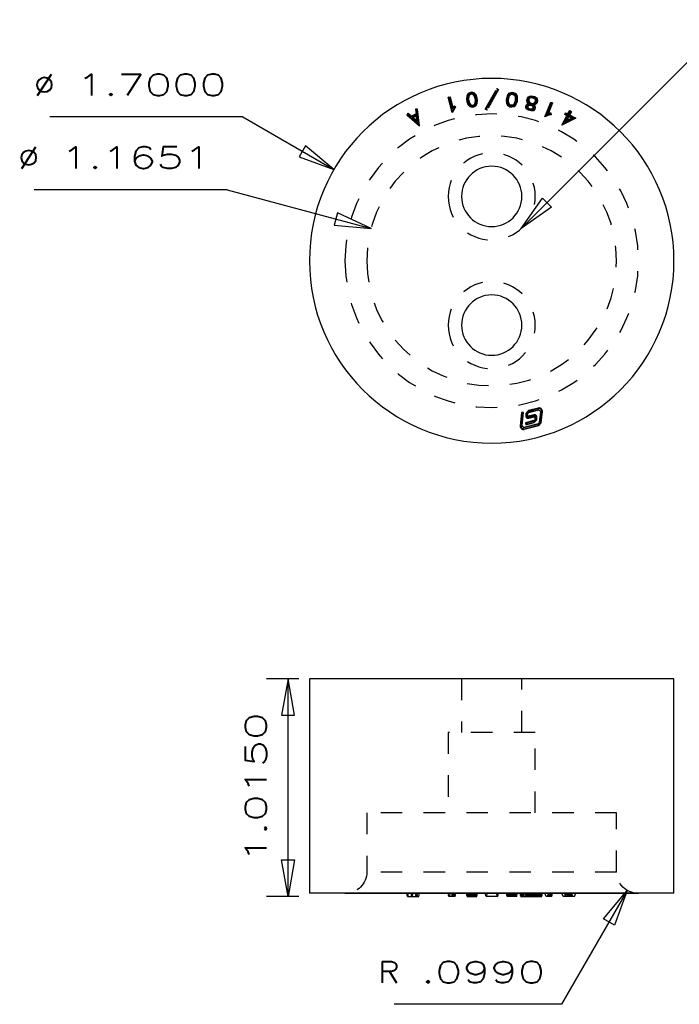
# Model space of a CAD drawing. Header units: inches. Extents: x 3 to 351, y 4 to 271.
# Tile 359 of 530: x 211.48 to 214.56, y 62.6 to 67.19. Entities that reach past the tile are written whole.
import ezdxf
from ezdxf.enums import TextEntityAlignment as Align

# ---------------------------------------------------------------- set-up
doc = ezdxf.new("R2010")
doc.units = ezdxf.units.IN
doc.header["$LTSCALE"] = 0.5
doc.header["$MEASUREMENT"] = 0
doc.linetypes.add('HIDDEN', pattern=[0.225, 0.15, -0.075])
doc.layers.add('MFB', color=7, linetype='Continuous')
doc.layers.add('STR_1', color=7, linetype='Continuous')
doc.styles.add('VERO0-Simplex', font='simplex_.ttf')

# ---------------------------------------------------------------- blocks, each defined once
blk = doc.blocks.new('ArrowheadClosed')
at = {"color": 0}
for p, q in [((0, 0), (-1, 0.176)), ((-1, 0.176), (-1, -0.176)), ((-1, -0.176), (0, 0))]:
    blk.add_line(p, q, dxfattribs=at)

msp = doc.modelspace()

# ---------------------------------------------------------------- linework, layer by layer
at = {"layer": 'MFB', "color": 56, "linetype": 'Continuous'}
for p, q in [((213.8182, 66.2139), (214.7917, 67.1874)), ((212.5202, 66.7341), (211.6202, 66.7341)), ((212.5202, 66.7341), (212.945, 66.4888)), ((212.4471, 66.3944), (211.5471, 66.3944)), ((212.4471, 66.3944), (213.1184, 66.2146)), ((214.3132, 63.1292), (214.0067, 62.5983)), ((214.0067, 62.5983), (213.2267, 62.5983))]:
    msp.add_line(p, q, dxfattribs=at)
at = {"layer": 'STR_1', "color": 254, "linetype": 'HIDDEN'}
for p, q in [((213.6512, 66.7702), (213.7053, 66.8662)), ((213.7053, 66.8662), (213.7133, 66.8617)), ((213.7063, 66.8626), (213.7053, 66.8662)), ((213.4784, 66.8263), (213.4874, 66.8286)), ((213.4964, 66.7547), (213.4784, 66.8263)), ((213.4816, 66.8244), (213.4784, 66.8263)), ((213.4816, 66.8244), (213.4854, 66.8254)), ((213.4974, 66.7616), (213.4816, 66.8244)), ((213.4854, 66.8254), (213.4874, 66.8286)), ((213.4854, 66.8254), (213.4989, 66.7718)), ((213.4874, 66.8286), (213.4999, 66.7787)), ((213.5655, 66.8322), (213.5643, 66.8162)), ((213.5713, 66.8436), (213.5655, 66.8322)), ((213.5681, 66.8315), (213.5655, 66.8322)), ((213.5681, 66.8315), (213.567, 66.8163)), ((213.5732, 66.8416), (213.5681, 66.8315)), ((213.5719, 66.8304), (213.5709, 66.8164)), ((213.5815, 66.8485), (213.5713, 66.8436)), ((213.5732, 66.8416), (213.5713, 66.8436)), ((213.5761, 66.8386), (213.5719, 66.8304)), ((213.5719, 66.8304), (213.5745, 66.8297)), ((213.5823, 66.8459), (213.5732, 66.8416)), ((213.5745, 66.8297), (213.5736, 66.8165)), ((213.5781, 66.8366), (213.5745, 66.8297)), ((213.5834, 66.8421), (213.5761, 66.8386)), ((213.5761, 66.8386), (213.5781, 66.8366)), ((213.5841, 66.8395), (213.5781, 66.8366)), ((213.5886, 66.8494), (213.5815, 66.8485)), ((213.5823, 66.8459), (213.5815, 66.8485)), ((213.5885, 66.8467), (213.5823, 66.8459)), ((213.5884, 66.8427), (213.5834, 66.8421)), ((213.5834, 66.8421), (213.5841, 66.8395)), ((213.5883, 66.84), (213.5841, 66.8395)), ((213.5884, 66.8427), (213.5883, 66.84)), ((213.5949, 66.8387), (213.5883, 66.84)), ((213.5963, 66.8411), (213.5884, 66.8427)), ((213.5885, 66.8467), (213.5886, 66.8494)), ((213.5984, 66.8447), (213.5885, 66.8467)), ((213.5998, 66.8472), (213.5886, 66.8494)), ((213.5963, 66.8411), (213.5949, 66.8387)), ((213.6, 66.8328), (213.5949, 66.8387)), ((213.6023, 66.8341), (213.5963, 66.8411)), ((213.5984, 66.8447), (213.5998, 66.8472)), ((213.6058, 66.8361), (213.5984, 66.8447)), ((213.6081, 66.8374), (213.5998, 66.8472)), ((213.6023, 66.8341), (213.6, 66.8328)), ((213.6041, 66.8203), (213.6, 66.8328)), ((213.6067, 66.8209), (213.6023, 66.8341)), ((213.6067, 66.8209), (213.6041, 66.8203)), ((213.605, 66.8127), (213.6041, 66.8203)), ((213.6058, 66.8361), (213.6081, 66.8374)), ((213.6106, 66.8217), (213.6058, 66.8361)), ((213.6077, 66.8127), (213.6067, 66.8209)), ((213.6131, 66.8223), (213.6081, 66.8374)), ((213.6106, 66.8217), (213.6131, 66.8223)), ((213.6117, 66.8128), (213.6106, 66.8217)), ((213.6143, 66.8129), (213.6131, 66.8223)), ((213.6548, 66.7712), (213.7063, 66.8626)), ((213.7097, 66.8606), (213.6583, 66.7693)), ((213.7133, 66.8617), (213.6593, 66.7657)), ((213.7063, 66.8626), (213.7097, 66.8606)), ((213.7097, 66.8606), (213.7133, 66.8617)), ((213.7502, 66.8128), (213.7514, 66.8222)), ((213.7514, 66.8222), (213.7564, 66.8373)), ((213.754, 66.8216), (213.7514, 66.8222)), ((213.7529, 66.8127), (213.754, 66.8216)), ((213.754, 66.8216), (213.7588, 66.836)), ((213.7564, 66.8373), (213.7648, 66.8469)), ((213.7588, 66.836), (213.7564, 66.8373)), ((213.7568, 66.8126), (213.7578, 66.8207)), ((213.7578, 66.8207), (213.7622, 66.834)), ((213.7578, 66.8207), (213.7604, 66.8201)), ((213.7588, 66.836), (213.7662, 66.8445)), ((213.7595, 66.8125), (213.7604, 66.8201)), ((213.7604, 66.8201), (213.7646, 66.8326)), ((213.7622, 66.834), (213.7683, 66.8409)), ((213.7622, 66.834), (213.7646, 66.8326)), ((213.7646, 66.8326), (213.7697, 66.8385)), ((213.7648, 66.8469), (213.7759, 66.8492)), ((213.7662, 66.8445), (213.7648, 66.8469)), ((213.7662, 66.8445), (213.776, 66.8466)), ((213.7683, 66.8409), (213.7761, 66.8426)), ((213.7683, 66.8409), (213.7697, 66.8385)), ((213.7697, 66.8385), (213.7762, 66.8399)), ((213.7759, 66.8492), (213.7831, 66.8483)), ((213.776, 66.8466), (213.7759, 66.8492)), ((213.776, 66.8466), (213.7823, 66.8457)), ((213.7761, 66.8426), (213.7762, 66.8399)), ((213.7761, 66.8426), (213.7812, 66.8419)), ((213.7762, 66.8399), (213.7804, 66.8393)), ((213.7812, 66.8419), (213.7804, 66.8393)), ((213.7804, 66.8393), (213.7865, 66.8364)), ((213.7812, 66.8419), (213.7884, 66.8384)), ((213.7823, 66.8457), (213.7831, 66.8483)), ((213.7823, 66.8457), (213.7913, 66.8414)), ((213.7831, 66.8483), (213.7933, 66.8434)), ((213.7884, 66.8384), (213.7865, 66.8364)), ((213.7865, 66.8364), (213.79, 66.8294)), ((213.7884, 66.8384), (213.7926, 66.8301)), ((213.7926, 66.8301), (213.79, 66.8294)), ((213.79, 66.8294), (213.791, 66.8163)), ((213.7913, 66.8414), (213.7933, 66.8434)), ((213.7913, 66.8414), (213.7965, 66.8312)), ((213.7926, 66.8301), (213.7936, 66.8162)), ((213.7933, 66.8434), (213.7991, 66.8319)), ((213.7965, 66.8312), (213.7991, 66.8319)), ((213.7965, 66.8312), (213.7976, 66.8161)), ((213.7991, 66.8319), (213.8002, 66.816)), ((213.845, 66.8119), (213.8477, 66.8223)), ((213.8477, 66.8223), (213.853, 66.8285)), ((213.8501, 66.821), (213.8477, 66.8223)), ((213.8478, 66.8118), (213.8501, 66.821)), ((213.8501, 66.821), (213.8548, 66.8264)), ((213.8537, 66.8192), (213.8518, 66.8118)), ((213.853, 66.8285), (213.8581, 66.8315)), ((213.8548, 66.8264), (213.853, 66.8285)), ((213.8573, 66.8234), (213.8537, 66.8192)), ((213.8537, 66.8192), (213.8561, 66.8179)), ((213.8561, 66.8179), (213.8545, 66.8117)), ((213.8548, 66.8264), (213.8589, 66.8289)), ((213.8591, 66.8213), (213.8561, 66.8179)), ((213.8601, 66.8251), (213.8573, 66.8234)), ((213.8573, 66.8234), (213.8591, 66.8213)), ((213.8581, 66.8315), (213.8689, 66.8323)), ((213.8589, 66.8289), (213.8581, 66.8315)), ((213.8589, 66.8289), (213.8687, 66.8296)), ((213.861, 66.8225), (213.8591, 66.8213)), ((213.8684, 66.8257), (213.8601, 66.8251)), ((213.8601, 66.8251), (213.861, 66.8225)), ((213.8681, 66.823), (213.861, 66.8225)), ((213.8684, 66.8257), (213.8681, 66.823)), ((213.8777, 66.8206), (213.8681, 66.823)), ((213.8788, 66.8231), (213.8684, 66.8257)), ((213.8687, 66.8296), (213.8689, 66.8323)), ((213.8687, 66.8296), (213.8804, 66.8267)), ((213.8689, 66.8323), (213.8815, 66.8292)), ((213.8788, 66.8231), (213.8777, 66.8206)), ((213.8838, 66.8167), (213.8777, 66.8206)), ((213.8858, 66.8186), (213.8788, 66.8231)), ((213.8804, 66.8267), (213.8815, 66.8292)), ((213.8804, 66.8267), (213.8887, 66.8214)), ((213.8815, 66.8292), (213.8906, 66.8233)), ((213.8858, 66.8186), (213.8838, 66.8167)), ((213.8875, 66.8158), (213.8858, 66.8186)), ((213.8887, 66.8214), (213.8906, 66.8233)), ((213.8887, 66.8214), (213.8912, 66.8173)), ((213.8906, 66.8233), (213.8937, 66.8183)), ((213.8912, 66.8173), (213.8937, 66.8183)), ((213.8912, 66.8173), (213.8927, 66.8103)), ((213.8937, 66.8183), (213.8954, 66.8102)), ((213.5079, 66.7741), (213.4964, 66.7547)), ((213.5059, 66.7758), (213.4974, 66.7616)), ((213.4989, 66.7718), (213.4999, 66.7787)), ((213.4989, 66.7718), (213.5028, 66.7784)), ((213.4999, 66.7787), (213.5007, 66.7801)), ((213.5007, 66.7801), (213.5082, 66.7865)), ((213.5028, 66.7784), (213.5007, 66.7801)), ((213.5028, 66.7784), (213.5079, 66.7828)), ((213.5105, 66.7798), (213.5059, 66.7758)), ((213.5059, 66.7758), (213.5079, 66.7741)), ((213.5079, 66.7828), (213.5082, 66.7865)), ((213.5079, 66.7828), (213.5105, 66.7798)), ((213.5142, 66.7795), (213.5079, 66.7741)), ((213.5082, 66.7865), (213.5142, 66.7795)), ((213.5105, 66.7798), (213.5142, 66.7795)), ((213.567, 66.8163), (213.5643, 66.8162)), ((213.5643, 66.8162), (213.5655, 66.8069)), ((213.5681, 66.8075), (213.5655, 66.8069)), ((213.5655, 66.8069), (213.5705, 66.7917)), ((213.567, 66.8163), (213.5681, 66.8075)), ((213.5681, 66.8075), (213.5728, 66.793)), ((213.5728, 66.793), (213.5705, 66.7917)), ((213.5705, 66.7917), (213.5788, 66.7821)), ((213.5709, 66.8164), (213.5736, 66.8165)), ((213.5709, 66.8164), (213.5719, 66.8083)), ((213.5719, 66.8083), (213.5745, 66.8089)), ((213.5719, 66.8083), (213.5763, 66.795)), ((213.5728, 66.793), (213.5802, 66.7845)), ((213.5736, 66.8165), (213.5745, 66.8089)), ((213.5745, 66.8089), (213.5787, 66.7963)), ((213.5763, 66.795), (213.5787, 66.7963)), ((213.5763, 66.795), (213.5823, 66.7881)), ((213.5787, 66.7963), (213.5838, 66.7905)), ((213.5802, 66.7845), (213.5788, 66.7821)), ((213.5788, 66.7821), (213.59, 66.7798)), ((213.5802, 66.7845), (213.5901, 66.7825)), ((213.5823, 66.7881), (213.5838, 66.7905)), ((213.5823, 66.7881), (213.5902, 66.7864)), ((213.5838, 66.7905), (213.5903, 66.7891)), ((213.5901, 66.7825), (213.59, 66.7798)), ((213.59, 66.7798), (213.5971, 66.7807)), ((213.5901, 66.7825), (213.5964, 66.7832)), ((213.5902, 66.7864), (213.5903, 66.7891)), ((213.5902, 66.7864), (213.5952, 66.7871)), ((213.5903, 66.7891), (213.5945, 66.7896)), ((213.5945, 66.7896), (213.6006, 66.7925)), ((213.5952, 66.7871), (213.5945, 66.7896)), ((213.5952, 66.7871), (213.6025, 66.7905)), ((213.5964, 66.7832), (213.6054, 66.7875)), ((213.5964, 66.7832), (213.5971, 66.7807)), ((213.5971, 66.7807), (213.6074, 66.7855)), ((213.6006, 66.7925), (213.604, 66.7995)), ((213.6025, 66.7905), (213.6006, 66.7925)), ((213.6025, 66.7905), (213.6066, 66.7988)), ((213.604, 66.7995), (213.605, 66.8127)), ((213.6066, 66.7988), (213.604, 66.7995)), ((213.6077, 66.8127), (213.605, 66.8127)), ((213.6054, 66.7875), (213.6105, 66.7977)), ((213.6054, 66.7875), (213.6074, 66.7855)), ((213.6066, 66.7988), (213.6077, 66.8127)), ((213.6074, 66.7855), (213.6131, 66.797)), ((213.6105, 66.7977), (213.6117, 66.8128)), ((213.6105, 66.7977), (213.6131, 66.797)), ((213.6117, 66.8128), (213.6143, 66.8129)), ((213.6131, 66.797), (213.6143, 66.8129)), ((213.6548, 66.7712), (213.6512, 66.7702)), ((213.6583, 66.7693), (213.6548, 66.7712)), ((213.7514, 66.7969), (213.7502, 66.8128)), ((213.7529, 66.8127), (213.7502, 66.8128)), ((213.754, 66.7976), (213.7514, 66.7969)), ((213.7571, 66.7854), (213.7514, 66.7969)), ((213.754, 66.7976), (213.7529, 66.8127)), ((213.759, 66.7874), (213.754, 66.7976)), ((213.7568, 66.8126), (213.7595, 66.8125)), ((213.7579, 66.7986), (213.7568, 66.8126)), ((213.759, 66.7874), (213.7571, 66.7854)), ((213.7674, 66.7805), (213.7571, 66.7854)), ((213.7579, 66.7986), (213.7605, 66.7994)), ((213.762, 66.7904), (213.7579, 66.7986)), ((213.7681, 66.7831), (213.759, 66.7874)), ((213.7605, 66.7994), (213.7595, 66.8125)), ((213.7639, 66.7924), (213.7605, 66.7994)), ((213.762, 66.7904), (213.7639, 66.7924)), ((213.7692, 66.7869), (213.762, 66.7904)), ((213.77, 66.7895), (213.7639, 66.7924)), ((213.7681, 66.7831), (213.7674, 66.7805)), ((213.7745, 66.7796), (213.7674, 66.7805)), ((213.7744, 66.7823), (213.7681, 66.7831)), ((213.7692, 66.7869), (213.77, 66.7895)), ((213.7742, 66.7863), (213.7692, 66.7869)), ((213.7741, 66.789), (213.77, 66.7895)), ((213.7807, 66.7903), (213.7741, 66.789)), ((213.7742, 66.7863), (213.7741, 66.789)), ((213.7821, 66.7879), (213.7742, 66.7863)), ((213.7842, 66.7843), (213.7744, 66.7823)), ((213.7744, 66.7823), (213.7745, 66.7796)), ((213.7856, 66.7818), (213.7745, 66.7796)), ((213.7858, 66.7961), (213.7807, 66.7903)), ((213.7821, 66.7879), (213.7807, 66.7903)), ((213.7881, 66.7948), (213.7821, 66.7879)), ((213.7916, 66.7928), (213.7842, 66.7843)), ((213.7842, 66.7843), (213.7856, 66.7818)), ((213.794, 66.7915), (213.7856, 66.7818)), ((213.79, 66.8087), (213.7858, 66.7961)), ((213.7881, 66.7948), (213.7858, 66.7961)), ((213.7926, 66.8081), (213.7881, 66.7948)), ((213.791, 66.8163), (213.79, 66.8087)), ((213.7926, 66.8081), (213.79, 66.8087)), ((213.7936, 66.8162), (213.791, 66.8163)), ((213.7965, 66.8073), (213.7916, 66.7928)), ((213.7916, 66.7928), (213.794, 66.7915)), ((213.7936, 66.8162), (213.7926, 66.8081)), ((213.7991, 66.8067), (213.794, 66.7915)), ((213.7976, 66.8161), (213.7965, 66.8073)), ((213.7965, 66.8073), (213.7991, 66.8067)), ((213.7976, 66.8161), (213.8002, 66.816)), ((213.8002, 66.816), (213.7991, 66.8067)), ((213.8401, 66.7807), (213.8421, 66.7883)), ((213.8428, 66.7807), (213.8401, 66.7807)), ((213.8422, 66.7715), (213.8401, 66.7807)), ((213.8421, 66.7883), (213.8479, 66.7952)), ((213.8445, 66.7871), (213.8421, 66.7883)), ((213.8445, 66.7731), (213.8422, 66.7715)), ((213.852, 66.7652), (213.8422, 66.7715)), ((213.8428, 66.7807), (213.8445, 66.7871)), ((213.8445, 66.7731), (213.8428, 66.7807)), ((213.8445, 66.7871), (213.8494, 66.7928)), ((213.8531, 66.7677), (213.8445, 66.7731)), ((213.8478, 66.8118), (213.845, 66.8119)), ((213.8469, 66.8038), (213.845, 66.8119)), ((213.8493, 66.8048), (213.8469, 66.8038)), ((213.8515, 66.7959), (213.8469, 66.8038)), ((213.8481, 66.7852), (213.8469, 66.7806)), ((213.8469, 66.7806), (213.8496, 66.7806)), ((213.8469, 66.7806), (213.848, 66.7756)), ((213.8493, 66.8048), (213.8478, 66.8118)), ((213.8479, 66.7952), (213.8515, 66.7959)), ((213.8494, 66.7928), (213.8479, 66.7952)), ((213.848, 66.7756), (213.8503, 66.7772)), ((213.848, 66.7756), (213.8547, 66.7713)), ((213.8515, 66.7892), (213.8481, 66.7852)), ((213.8481, 66.7852), (213.8505, 66.784)), ((213.8538, 66.7972), (213.8493, 66.8048)), ((213.8494, 66.7928), (213.8565, 66.7943)), ((213.8505, 66.784), (213.8496, 66.7806)), ((213.8496, 66.7806), (213.8503, 66.7772)), ((213.8503, 66.7772), (213.8557, 66.7738)), ((213.8529, 66.7868), (213.8505, 66.784)), ((213.8515, 66.7959), (213.8522, 66.7956)), ((213.8569, 66.7904), (213.8515, 66.7892)), ((213.8515, 66.7892), (213.8529, 66.7868)), ((213.8518, 66.8118), (213.8545, 66.8117)), ((213.8518, 66.8118), (213.853, 66.8063)), ((213.8538, 66.7972), (213.8522, 66.7956)), ((213.8564, 66.7949), (213.8522, 66.7956)), ((213.8572, 66.7877), (213.8529, 66.7868)), ((213.853, 66.8063), (213.8555, 66.8072)), ((213.853, 66.8063), (213.8567, 66.8)), ((213.8584, 66.7943), (213.8538, 66.7972)), ((213.8545, 66.8117), (213.8555, 66.8072)), ((213.8547, 66.7713), (213.8557, 66.7738)), ((213.8547, 66.7713), (213.8651, 66.7687)), ((213.8555, 66.8072), (213.8587, 66.8019)), ((213.8557, 66.7738), (213.8653, 66.7713)), ((213.8584, 66.7943), (213.8564, 66.7949)), ((213.8565, 66.7943), (213.8564, 66.7949)), ((213.8565, 66.7943), (213.8584, 66.7943)), ((213.8567, 66.8), (213.8587, 66.8019)), ((213.8567, 66.8), (213.8639, 66.7954)), ((213.8569, 66.7904), (213.8572, 66.7877)), ((213.865, 66.7904), (213.8569, 66.7904)), ((213.8644, 66.7877), (213.8572, 66.7877)), ((213.8587, 66.8019), (213.8652, 66.7977)), ((213.8639, 66.7954), (213.8652, 66.7977)), ((213.8639, 66.7954), (213.866, 66.7943)), ((213.865, 66.7904), (213.8644, 66.7877)), ((213.8707, 66.7844), (213.8644, 66.7877)), ((213.8722, 66.7866), (213.865, 66.7904)), ((213.8651, 66.7687), (213.8653, 66.7713)), ((213.8652, 66.7977), (213.8667, 66.797)), ((213.8653, 66.7713), (213.8717, 66.7718)), ((213.866, 66.7943), (213.8667, 66.797)), ((213.866, 66.7943), (213.8684, 66.7943)), ((213.8667, 66.797), (213.8683, 66.797)), ((213.8683, 66.797), (213.8761, 66.7975)), ((213.8684, 66.7943), (213.8683, 66.797)), ((213.8684, 66.7943), (213.8769, 66.7949)), ((213.8722, 66.7866), (213.8707, 66.7844)), ((213.8739, 66.7815), (213.8707, 66.7844)), ((213.8717, 66.7718), (213.8739, 66.7744)), ((213.873, 66.7693), (213.8717, 66.7718)), ((213.8763, 66.7829), (213.8722, 66.7866)), ((213.8781, 66.791), (213.8728, 66.7907)), ((213.8728, 66.7907), (213.8748, 66.7903)), ((213.8728, 66.7907), (213.8745, 66.7898)), ((213.873, 66.7693), (213.8763, 66.7731)), ((213.8763, 66.7829), (213.8739, 66.7815)), ((213.8748, 66.7778), (213.8739, 66.7815)), ((213.8739, 66.7744), (213.8748, 66.7778)), ((213.8763, 66.7731), (213.8739, 66.7744)), ((213.8745, 66.7898), (213.8748, 66.7903)), ((213.8745, 66.7898), (213.8799, 66.785)), ((213.8748, 66.7903), (213.8788, 66.7889)), ((213.8775, 66.7778), (213.8748, 66.7778)), ((213.8799, 66.7712), (213.8749, 66.7655)), ((213.8761, 66.7975), (213.8814, 66.8007)), ((213.8769, 66.7949), (213.8761, 66.7975)), ((213.8775, 66.7778), (213.8763, 66.7829)), ((213.8763, 66.7731), (213.8775, 66.7778)), ((213.8769, 66.7949), (213.8831, 66.7987)), ((213.8857, 66.7956), (213.8781, 66.791)), ((213.8781, 66.791), (213.8788, 66.7889)), ((213.8796, 66.7888), (213.8788, 66.7889)), ((213.8874, 66.7936), (213.8796, 66.7888)), ((213.8796, 66.7888), (213.8823, 66.7864)), ((213.8799, 66.785), (213.8823, 66.7864)), ((213.8799, 66.785), (213.8815, 66.7777)), ((213.8815, 66.7777), (213.8799, 66.7712)), ((213.8799, 66.7712), (213.8823, 66.77)), ((213.8814, 66.8007), (213.8843, 66.8042)), ((213.8831, 66.7987), (213.8814, 66.8007)), ((213.8815, 66.7777), (213.8843, 66.7777)), ((213.8823, 66.7864), (213.8843, 66.7777)), ((213.8843, 66.7777), (213.8823, 66.77)), ((213.8831, 66.7987), (213.8868, 66.8029)), ((213.885, 66.8148), (213.8838, 66.8167)), ((213.8843, 66.8042), (213.8859, 66.8104)), ((213.8868, 66.8029), (213.8843, 66.8042)), ((213.8875, 66.8158), (213.885, 66.8148)), ((213.8859, 66.8104), (213.885, 66.8148)), ((213.8903, 66.8011), (213.8857, 66.7956)), ((213.8857, 66.7956), (213.8874, 66.7936)), ((213.8886, 66.8103), (213.8859, 66.8104)), ((213.8868, 66.8029), (213.8886, 66.8103)), ((213.8928, 66.7998), (213.8874, 66.7936)), ((213.8886, 66.8103), (213.8875, 66.8158)), ((213.8927, 66.8103), (213.8903, 66.8011)), ((213.8903, 66.8011), (213.8928, 66.7998)), ((213.8927, 66.8103), (213.8954, 66.8102)), ((213.8954, 66.8102), (213.8928, 66.7998)), ((213.9296, 66.7347), (213.9563, 66.8035)), ((213.9344, 66.7397), (213.9578, 66.8001)), ((213.9615, 66.7987), (213.9415, 66.7472)), ((213.9649, 66.8002), (213.9463, 66.7522)), ((213.9578, 66.8001), (213.9563, 66.8035)), ((213.9563, 66.8035), (213.9649, 66.8002)), ((213.9578, 66.8001), (213.9615, 66.7987)), ((213.9615, 66.7987), (213.9649, 66.8002)), ((213.2911, 66.7513), (213.2851, 66.7444)), ((213.2888, 66.7446), (213.2851, 66.7444)), ((213.2851, 66.7444), (213.3446, 66.6926)), ((213.2914, 66.7476), (213.2888, 66.7446)), ((213.2888, 66.7446), (213.3411, 66.6992)), ((213.3069, 66.7376), (213.2911, 66.7513)), ((213.2914, 66.7476), (213.2911, 66.7513)), ((213.3065, 66.7344), (213.2914, 66.7476)), ((213.3309, 66.7476), (213.3065, 66.7344)), ((213.3065, 66.7344), (213.3069, 66.7376)), ((213.3281, 66.749), (213.3069, 66.7376)), ((213.3315, 66.7434), (213.3097, 66.7317)), ((213.3097, 66.7317), (213.3143, 66.7312)), ((213.3097, 66.7317), (213.3359, 66.7089)), ((213.3293, 66.7392), (213.3143, 66.7312)), ((213.3143, 66.7312), (213.3324, 66.7155)), ((213.3346, 66.771), (213.3254, 66.7698)), ((213.3284, 66.7675), (213.3254, 66.7698)), ((213.3254, 66.7698), (213.3281, 66.749)), ((213.3309, 66.7476), (213.3281, 66.749)), ((213.3323, 66.768), (213.3284, 66.7675)), ((213.3284, 66.7675), (213.3309, 66.7476)), ((213.3315, 66.7434), (213.3293, 66.7392)), ((213.3324, 66.7155), (213.3293, 66.7392)), ((213.3359, 66.7089), (213.3315, 66.7434)), ((213.3323, 66.768), (213.3346, 66.771)), ((213.3411, 66.6992), (213.3323, 66.768)), ((213.3446, 66.6926), (213.3346, 66.771)), ((213.4974, 66.7616), (213.4964, 66.7547)), ((213.6593, 66.7657), (213.6512, 66.7702)), ((213.6583, 66.7693), (213.6593, 66.7657)), ((213.8531, 66.7677), (213.852, 66.7652)), ((213.8645, 66.762), (213.852, 66.7652)), ((213.8648, 66.7647), (213.8531, 66.7677)), ((213.8648, 66.7647), (213.8645, 66.762)), ((213.8762, 66.7629), (213.8645, 66.762)), ((213.8749, 66.7655), (213.8648, 66.7647)), ((213.8651, 66.7687), (213.873, 66.7693)), ((213.8749, 66.7655), (213.8762, 66.7629)), ((213.8823, 66.77), (213.8762, 66.7629)), ((213.9502, 66.7438), (213.9296, 66.7347)), ((213.9344, 66.7397), (213.9296, 66.7347)), ((213.9495, 66.7464), (213.9344, 66.7397)), ((213.9415, 66.7472), (213.9463, 66.7522)), ((213.9415, 66.7472), (213.9485, 66.7503)), ((213.9463, 66.7522), (213.9478, 66.7529)), ((213.9478, 66.7529), (213.9576, 66.7538)), ((213.9485, 66.7503), (213.9478, 66.7529)), ((213.9485, 66.7503), (213.9552, 66.7509)), ((213.9555, 66.747), (213.9495, 66.7464)), ((213.9495, 66.7464), (213.9502, 66.7438)), ((213.9584, 66.7446), (213.9502, 66.7438)), ((213.9552, 66.7509), (213.9576, 66.7538)), ((213.9552, 66.7509), (213.9555, 66.747)), ((213.9555, 66.747), (213.9584, 66.7446)), ((213.9576, 66.7538), (213.9584, 66.7446)), ((214.0086, 66.6962), (214.0322, 66.7401)), ((214.0737, 66.7282), (214.0086, 66.6962)), ((214.0148, 66.7022), (214.0358, 66.7411)), ((214.0679, 66.7283), (214.0148, 66.7022)), ((214.0214, 66.7459), (214.0258, 66.754)), ((214.025, 66.747), (214.0214, 66.7459)), ((214.0322, 66.7401), (214.0214, 66.7459)), ((214.0393, 66.7393), (214.0241, 66.7112)), ((214.0241, 66.7112), (214.0593, 66.7285)), ((214.025, 66.747), (214.0268, 66.7504)), ((214.0358, 66.7411), (214.025, 66.747)), ((214.0258, 66.754), (214.0366, 66.7482)), ((214.0268, 66.7504), (214.0258, 66.754)), ((214.0268, 66.7504), (214.0377, 66.7446)), ((214.0403, 66.7357), (214.0304, 66.7172)), ((214.0304, 66.7172), (214.0535, 66.7286)), ((214.0358, 66.7411), (214.0322, 66.7401)), ((214.0366, 66.7482), (214.0451, 66.7641)), ((214.0377, 66.7446), (214.0366, 66.7482)), ((214.0377, 66.7446), (214.0462, 66.7605)), ((214.0393, 66.7393), (214.0403, 66.7357)), ((214.0593, 66.7285), (214.0393, 66.7393)), ((214.0535, 66.7286), (214.0403, 66.7357)), ((214.0497, 66.7586), (214.0411, 66.7427)), ((214.0411, 66.7427), (214.0447, 66.7438)), ((214.0411, 66.7427), (214.0679, 66.7283)), ((214.0533, 66.7597), (214.0447, 66.7438)), ((214.0447, 66.7438), (214.0737, 66.7282)), ((214.0451, 66.7641), (214.0533, 66.7597)), ((214.0462, 66.7605), (214.0451, 66.7641)), ((214.0462, 66.7605), (214.0497, 66.7586)), ((214.0497, 66.7586), (214.0533, 66.7597)), ((214.0593, 66.7285), (214.0535, 66.7286)), ((214.0679, 66.7283), (214.0737, 66.7282)), ((213.3359, 66.7089), (213.3324, 66.7155)), ((213.3411, 66.6992), (213.3446, 66.6926)), ((214.0148, 66.7022), (214.0086, 66.6962)), ((214.0241, 66.7112), (214.0304, 66.7172)), ((213.8204, 65.3571), (213.8141, 65.2948)), ((213.8228, 65.3542), (213.8167, 65.2946)), ((213.8296, 65.3562), (213.8204, 65.3571)), ((213.8228, 65.3542), (213.8204, 65.3571)), ((213.8206, 65.2942), (213.8267, 65.3538)), ((213.8267, 65.3538), (213.8228, 65.3542)), ((213.8232, 65.2939), (213.8296, 65.3562)), ((213.8267, 65.3538), (213.8296, 65.3562)), ((213.8406, 65.3523), (213.8396, 65.3424)), ((213.8522, 65.3657), (213.8406, 65.3523)), ((213.8433, 65.352), (213.8406, 65.3523)), ((213.8433, 65.352), (213.8423, 65.3421)), ((213.8529, 65.3631), (213.8433, 65.352)), ((213.8462, 65.3417), (213.8472, 65.3516)), ((213.8472, 65.3516), (213.8538, 65.3593)), ((213.8472, 65.3516), (213.8498, 65.3514)), ((213.8488, 65.3415), (213.8498, 65.3514)), ((213.8498, 65.3514), (213.8545, 65.3568)), ((213.8982, 65.3773), (213.8522, 65.3657)), ((213.8529, 65.3631), (213.8522, 65.3657)), ((213.8989, 65.3747), (213.8529, 65.3631)), ((213.8538, 65.3593), (213.8998, 65.3709)), ((213.8538, 65.3593), (213.8545, 65.3568)), ((213.8545, 65.3568), (213.9005, 65.3684)), ((213.8989, 65.3747), (213.8982, 65.3773)), ((213.8998, 65.3709), (213.9005, 65.3684)), ((213.8998, 65.3709), (213.9108, 65.3614)), ((213.9005, 65.3684), (213.9082, 65.3617)), ((213.9082, 65.3617), (213.9028, 65.3096)), ((213.9108, 65.3614), (213.9055, 65.3093)), ((213.9108, 65.3614), (213.9082, 65.3617)), ((213.9094, 65.3089), (213.9147, 65.361)), ((213.912, 65.3087), (213.9174, 65.3608)), ((213.9147, 65.361), (213.9174, 65.3608)), ((213.8982, 65.3042), (213.8309, 65.2872)), ((213.8773, 65.3187), (213.8381, 65.3088)), ((213.8381, 65.3088), (213.8403, 65.2998)), ((213.8413, 65.3069), (213.8381, 65.3088)), ((213.8423, 65.3421), (213.8396, 65.3424)), ((213.8403, 65.2998), (213.8796, 65.3097)), ((213.8423, 65.303), (213.8403, 65.2998)), ((213.8779, 65.3161), (213.8413, 65.3069)), ((213.8413, 65.3069), (213.8423, 65.303)), ((213.8423, 65.3421), (213.8532, 65.3326)), ((213.8423, 65.303), (213.8789, 65.3123)), ((213.8462, 65.3417), (213.8488, 65.3415)), ((213.8523, 65.3365), (213.8462, 65.3417)), ((213.8516, 65.339), (213.8488, 65.3415)), ((213.8779, 65.3456), (213.8516, 65.339)), ((213.8523, 65.3365), (213.8516, 65.339)), ((213.8786, 65.3431), (213.8523, 65.3365)), ((213.8532, 65.3326), (213.8795, 65.3393)), ((213.8532, 65.3326), (213.8539, 65.3301)), ((213.8539, 65.3301), (213.8802, 65.3367)), ((213.8779, 65.3161), (213.8773, 65.3187)), ((213.8786, 65.3431), (213.8779, 65.3456)), ((213.8896, 65.3336), (213.8786, 65.3431)), ((213.8789, 65.3123), (213.8885, 65.3234)), ((213.8789, 65.3123), (213.8796, 65.3097)), ((213.8795, 65.3393), (213.8802, 65.3367)), ((213.8795, 65.3393), (213.8856, 65.334)), ((213.8796, 65.3097), (213.8911, 65.3231)), ((213.8802, 65.3367), (213.883, 65.3343)), ((213.883, 65.3343), (213.882, 65.3241)), ((213.8846, 65.3238), (213.882, 65.3241)), ((213.8856, 65.334), (213.883, 65.3343)), ((213.8856, 65.334), (213.8846, 65.3238)), ((213.8885, 65.3234), (213.8896, 65.3336)), ((213.8885, 65.3234), (213.8911, 65.3231)), ((213.8896, 65.3336), (213.8922, 65.3333)), ((213.8911, 65.3231), (213.8922, 65.3333)), ((213.8988, 65.3016), (213.8982, 65.3042)), ((213.8998, 65.2978), (213.9094, 65.3089)), ((213.9004, 65.2953), (213.912, 65.3087)), ((213.9055, 65.3093), (213.9028, 65.3096)), ((213.9094, 65.3089), (213.912, 65.3087)), ((213.8167, 65.2946), (213.8141, 65.2948)), ((213.8206, 65.2942), (213.8232, 65.2939)), ((213.8316, 65.2847), (213.8206, 65.2942)), ((213.8309, 65.2872), (213.8232, 65.2939)), ((213.8316, 65.2847), (213.8309, 65.2872)), ((213.8988, 65.3016), (213.8316, 65.2847)), ((213.8326, 65.2809), (213.8998, 65.2978)), ((213.8326, 65.2809), (213.8332, 65.2783)), ((213.8332, 65.2783), (213.9004, 65.2953)), ((213.8998, 65.2978), (213.9004, 65.2953)), ((213.5405, 64.1159), (213.5405, 63.8659)), ((213.8217, 63.8659), (213.8217, 64.1159)), ((213.478, 63.8659), (213.478, 63.4909)), ((213.8842, 63.8659), (213.478, 63.8659)), ((213.8842, 63.4909), (213.8842, 63.8659)), ((214.2637, 63.4909), (213.0986, 63.4909)), ((213.0986, 63.4909), (213.0986, 63.2149)), ((214.2637, 63.2149), (214.2637, 63.4909)), ((214.2637, 63.2149), (213.0986, 63.2149)), ((213.2851, 63.1159), (213.2851, 63.1159)), ((213.2914, 63.1009), (213.2911, 63.1159)), ((213.3065, 63.1009), (213.3069, 63.1159)), ((213.3097, 63.1009), (213.3143, 63.1159)), ((213.3284, 63.1009), (213.3254, 63.1159)), ((213.3254, 63.1159), (213.3254, 63.1159)), ((213.3309, 63.1009), (213.3281, 63.1159)), ((213.3315, 63.1009), (213.3293, 63.1159)), ((213.3293, 63.1159), (213.3293, 63.1159)), ((213.3323, 63.1009), (213.3346, 63.1159)), ((213.3359, 63.1009), (213.3324, 63.1159)), ((213.3446, 63.1159), (213.3446, 63.1159)), ((213.4784, 63.1159), (213.4784, 63.1159)), ((213.4854, 63.1009), (213.4874, 63.1159)), ((213.4964, 63.1159), (213.4964, 63.1159)), ((213.4989, 63.1009), (213.4999, 63.1159)), ((213.5028, 63.1009), (213.5007, 63.1159)), ((213.5079, 63.1159), (213.5079, 63.1159)), ((213.5079, 63.1009), (213.5082, 63.1159)), ((213.5142, 63.1159), (213.5142, 63.1159)), ((213.5643, 63.1159), (213.5643, 63.1159)), ((213.5655, 63.1159), (213.5655, 63.1159)), ((213.5681, 63.1009), (213.5655, 63.1159)), ((213.5705, 63.1159), (213.5705, 63.1159)), ((213.5709, 63.1009), (213.5736, 63.1159)), ((213.5732, 63.1009), (213.5713, 63.1159)), ((213.5719, 63.1009), (213.5745, 63.1159)), ((213.5719, 63.1009), (213.5745, 63.1159)), ((213.5745, 63.1159), (213.5745, 63.1159)), ((213.5761, 63.1009), (213.5781, 63.1159)), ((213.5763, 63.1009), (213.5787, 63.1159)), ((213.5788, 63.1159), (213.5788, 63.1159)), ((213.5823, 63.1009), (213.5815, 63.1159)), ((213.5823, 63.1009), (213.5838, 63.1159)), ((213.5834, 63.1009), (213.5841, 63.1159)), ((213.5841, 63.1159), (213.5841, 63.1159)), ((213.5884, 63.1009), (213.5883, 63.1159)), ((213.5885, 63.1009), (213.5886, 63.1159)), ((213.59, 63.1159), (213.59, 63.1159)), ((213.5902, 63.1009), (213.5903, 63.1159)), ((213.5952, 63.1009), (213.5945, 63.1159)), ((213.5963, 63.1009), (213.5949, 63.1159)), ((213.5949, 63.1159), (213.5949, 63.1159)), ((213.5971, 63.1159), (213.5971, 63.1159)), ((213.5984, 63.1009), (213.5998, 63.1159)), ((213.6023, 63.1009), (213.6, 63.1159)), ((213.6, 63.1159), (213.6, 63.1159)), ((213.6025, 63.1009), (213.6006, 63.1159)), ((213.6066, 63.1009), (213.604, 63.1159)), ((213.6067, 63.1009), (213.6041, 63.1159)), ((213.6041, 63.1159), (213.6041, 63.1159)), ((213.6077, 63.1009), (213.605, 63.1159)), ((213.6058, 63.1009), (213.6081, 63.1159)), ((213.6074, 63.1159), (213.6074, 63.1159)), ((213.6106, 63.1009), (213.6131, 63.1159)), ((213.6131, 63.1159), (213.6131, 63.1159)), ((213.6143, 63.1159), (213.6143, 63.1159)), ((213.6512, 63.1159), (213.6512, 63.1159)), ((213.6593, 63.1159), (213.6593, 63.1159)), ((213.7063, 63.1009), (213.7053, 63.1159)), ((213.7133, 63.1159), (213.7133, 63.1159)), ((213.7502, 63.1159), (213.7502, 63.1159)), ((213.7514, 63.1159), (213.7514, 63.1159)), ((213.754, 63.1009), (213.7514, 63.1159)), ((213.7588, 63.1009), (213.7564, 63.1159)), ((213.7568, 63.1009), (213.7595, 63.1159)), ((213.7571, 63.1159), (213.7571, 63.1159)), ((213.7578, 63.1009), (213.7604, 63.1159)), ((213.7579, 63.1009), (213.7605, 63.1159)), ((213.762, 63.1009), (213.7639, 63.1159)), ((213.7622, 63.1009), (213.7646, 63.1159)), ((213.7646, 63.1159), (213.7646, 63.1159)), ((213.7662, 63.1009), (213.7648, 63.1159)), ((213.7674, 63.1159), (213.7674, 63.1159)), ((213.7683, 63.1009), (213.7697, 63.1159)), ((213.7692, 63.1009), (213.77, 63.1159)), ((213.7697, 63.1159), (213.7697, 63.1159)), ((213.7742, 63.1009), (213.7741, 63.1159)), ((213.7745, 63.1159), (213.7745, 63.1159)), ((213.776, 63.1009), (213.7759, 63.1159)), ((213.7761, 63.1009), (213.7762, 63.1159)), ((213.7762, 63.1159), (213.7762, 63.1159)), ((213.7812, 63.1009), (213.7804, 63.1159)), ((213.7804, 63.1159), (213.7804, 63.1159)), ((213.7821, 63.1009), (213.7807, 63.1159)), ((213.7823, 63.1009), (213.7831, 63.1159)), ((213.7856, 63.1159), (213.7856, 63.1159)), ((213.7881, 63.1009), (213.7858, 63.1159)), ((213.7884, 63.1009), (213.7865, 63.1159)), ((213.7926, 63.1009), (213.79, 63.1159)), ((213.7926, 63.1009), (213.79, 63.1159)), ((213.79, 63.1159), (213.79, 63.1159)), ((213.7936, 63.1009), (213.791, 63.1159)), ((213.7913, 63.1009), (213.7933, 63.1159)), ((213.794, 63.1159), (213.794, 63.1159)), ((213.7965, 63.1009), (213.7991, 63.1159)), ((213.799, 63.1159), (213.7991, 63.1159)), ((213.8002, 63.1159), (213.8002, 63.1159)), ((213.814, 63.1159), (213.9174, 63.1159)), ((213.8167, 63.1009), (213.8141, 63.1159)), ((213.8228, 63.1009), (213.8204, 63.1159)), ((213.8206, 63.1009), (213.8232, 63.1159)), ((213.8233, 63.116), (213.8207, 63.1009)), ((213.8267, 63.1009), (213.8296, 63.1159)), ((213.8316, 63.1009), (213.8309, 63.1159)), ((213.8413, 63.1009), (213.8381, 63.1159)), ((213.8423, 63.1009), (213.8396, 63.1159)), ((213.8397, 63.116), (213.8421, 63.1023)), ((213.8428, 63.1009), (213.8401, 63.1159)), ((213.8423, 63.1009), (213.8403, 63.1159)), ((213.8433, 63.1009), (213.8406, 63.1159)), ((213.8445, 63.1009), (213.8421, 63.1159)), ((213.8421, 63.1023), (213.8423, 63.1009)), ((213.8445, 63.1009), (213.8422, 63.1159)), ((213.8422, 63.1159), (213.8422, 63.1159)), ((213.8478, 63.1009), (213.845, 63.1159)), ((213.845, 63.1159), (213.845, 63.1159)), ((213.8488, 63.1159), (213.8462, 63.1009)), ((213.8462, 63.1009), (213.8488, 63.1159)), ((213.8469, 63.1009), (213.8496, 63.1159)), ((213.8493, 63.1009), (213.8469, 63.1159)), ((213.8469, 63.1159), (213.8469, 63.1159)), ((213.8472, 63.1009), (213.8498, 63.1159)), ((213.8501, 63.1009), (213.8477, 63.1159)), ((213.8494, 63.1009), (213.8479, 63.1159)), ((213.848, 63.1009), (213.8503, 63.1159)), ((213.8481, 63.1009), (213.8505, 63.1159)), ((213.8515, 63.1009), (213.8529, 63.1159)), ((213.8515, 63.1159), (213.8522, 63.1134)), ((213.8523, 63.1009), (213.8516, 63.1159)), ((213.8518, 63.1009), (213.8545, 63.1159)), ((213.8531, 63.1009), (213.852, 63.1159)), ((213.852, 63.1159), (213.852, 63.1159)), ((213.8529, 63.1009), (213.8522, 63.1159)), ((213.8538, 63.1009), (213.8522, 63.1134)), ((213.8564, 63.1041), (213.8522, 63.1134)), ((213.8529, 63.1159), (213.8529, 63.1159)), ((213.853, 63.1009), (213.8555, 63.1159)), ((213.8548, 63.1009), (213.853, 63.1159)), ((213.8532, 63.1009), (213.8539, 63.1159)), ((213.8537, 63.1009), (213.8561, 63.1159)), ((213.8538, 63.1009), (213.8545, 63.1159)), ((213.8547, 63.1009), (213.8557, 63.1159)), ((213.8561, 63.1159), (213.8561, 63.1159)), ((213.8565, 63.1009), (213.8564, 63.1041)), ((213.8584, 63.1009), (213.8564, 63.1041)), ((213.8567, 63.1009), (213.8587, 63.1159)), ((213.8569, 63.1009), (213.8572, 63.1159)), ((213.8572, 63.1159), (213.8572, 63.1159)), ((213.8573, 63.1009), (213.8591, 63.1159)), ((213.8589, 63.1009), (213.8581, 63.1159)), ((213.8591, 63.1159), (213.8591, 63.1159)), ((213.8601, 63.1009), (213.861, 63.1159)), ((213.861, 63.1159), (213.861, 63.1159)), ((213.8639, 63.1009), (213.8652, 63.1159)), ((213.865, 63.1009), (213.8644, 63.1159)), ((213.8644, 63.1159), (213.8644, 63.1159)), ((213.8648, 63.1009), (213.8645, 63.1159)), ((213.8645, 63.1159), (213.8645, 63.1159)), ((213.8651, 63.1009), (213.8653, 63.1159)), ((213.866, 63.1009), (213.8667, 63.1159)), ((213.8684, 63.1009), (213.8681, 63.1159)), ((213.8681, 63.1159), (213.8681, 63.1159)), ((213.8684, 63.1009), (213.8683, 63.1159)), ((213.8687, 63.1009), (213.8689, 63.1159)), ((213.8722, 63.1009), (213.8707, 63.1159)), ((213.8707, 63.1159), (213.8707, 63.1159)), ((213.873, 63.1009), (213.8717, 63.1159)), ((213.8728, 63.1009), (213.8748, 63.104)), ((213.8763, 63.1009), (213.8739, 63.1159)), ((213.8763, 63.1009), (213.8739, 63.1159)), ((213.8745, 63.1009), (213.8748, 63.104)), ((213.8775, 63.1009), (213.8748, 63.1159)), ((213.8748, 63.104), (213.8788, 63.1133)), ((213.8749, 63.1009), (213.8762, 63.1159)), ((213.8769, 63.1009), (213.8761, 63.1159)), ((213.8762, 63.1159), (213.8762, 63.1159)), ((213.8779, 63.1009), (213.8773, 63.1159)), ((213.8788, 63.1009), (213.8777, 63.1159)), ((213.8786, 63.1009), (213.8779, 63.1159)), ((213.8781, 63.1009), (213.8788, 63.1133)), ((213.8796, 63.1159), (213.8788, 63.1133)), ((213.8789, 63.1009), (213.8796, 63.1159)), ((213.8795, 63.1009), (213.8802, 63.1159)), ((213.8799, 63.1009), (213.8823, 63.1159)), ((213.8799, 63.1009), (213.8823, 63.1159)), ((213.8804, 63.1009), (213.8815, 63.1159)), ((213.8831, 63.1009), (213.8814, 63.1159)), ((213.8815, 63.1009), (213.8843, 63.1159)), ((213.8846, 63.1009), (213.882, 63.1159)), ((213.8823, 63.1159), (213.8823, 63.1159)), ((213.8856, 63.1009), (213.883, 63.1159)), ((213.8856, 63.1009), (213.883, 63.1159)), ((213.8858, 63.1009), (213.8838, 63.1159)), ((213.8838, 63.1159), (213.8838, 63.1159)), ((213.8868, 63.1009), (213.8843, 63.1159)), ((213.8875, 63.1009), (213.885, 63.1159)), ((213.885, 63.1159), (213.885, 63.1159)), ((213.8857, 63.1009), (213.8874, 63.1159)), ((213.8886, 63.1009), (213.8859, 63.1159)), ((213.8885, 63.1009), (213.8911, 63.1159)), ((213.8887, 63.1009), (213.8906, 63.1159)), ((213.8895, 63.1009), (213.8921, 63.116)), ((213.8896, 63.1009), (213.8922, 63.1159)), ((213.8903, 63.1009), (213.8927, 63.1159)), ((213.8912, 63.1009), (213.8937, 63.1159)), ((213.8927, 63.1159), (213.8928, 63.1159)), ((213.8927, 63.1009), (213.8954, 63.1159)), ((213.8988, 63.1009), (213.8982, 63.1159)), ((213.8989, 63.1009), (213.8982, 63.1159)), ((213.8998, 63.1009), (213.9005, 63.1159)), ((213.8998, 63.1009), (213.8998, 63.1009)), ((213.9055, 63.1009), (213.9028, 63.1159)), ((213.9107, 63.1009), (213.9081, 63.1159)), ((213.9108, 63.1009), (213.9082, 63.1159)), ((213.9296, 63.1159), (213.9296, 63.1159)), ((213.9415, 63.1009), (213.9463, 63.1159)), ((213.9485, 63.1009), (213.9478, 63.1159)), ((213.9502, 63.1159), (213.9502, 63.1159)), ((213.9552, 63.1009), (213.9576, 63.1159)), ((213.9578, 63.1009), (213.9563, 63.1159)), ((213.9584, 63.1159), (213.9584, 63.1159)), ((213.9649, 63.1159), (213.9649, 63.1159)), ((214.0086, 63.1159), (214.0086, 63.1159)), ((214.025, 63.1009), (214.0214, 63.1159)), ((214.0214, 63.1159), (214.0214, 63.1159)), ((214.0241, 63.1009), (214.0304, 63.1159)), ((214.0268, 63.1009), (214.0258, 63.1159)), ((214.0358, 63.1009), (214.0322, 63.1159)), ((214.0377, 63.1009), (214.0366, 63.1159)), ((214.0393, 63.1009), (214.0403, 63.1159)), ((214.0403, 63.1159), (214.0403, 63.1159)), ((214.0411, 63.1009), (214.0447, 63.1159)), ((214.0462, 63.1009), (214.0451, 63.1159)), ((214.0497, 63.1009), (214.0533, 63.1159)), ((214.0533, 63.1159), (214.0533, 63.1159)), ((214.0593, 63.1009), (214.0535, 63.1159)), ((214.0737, 63.1159), (214.0737, 63.1159))]:
    msp.add_line(p, q, dxfattribs=at)
at = {"layer": 'STR_1', "color": 56, "linetype": 'Continuous'}
for p, q in [((212.7811, 64.1159), (212.6311, 64.1159)), ((212.7311, 63.1009), (212.7311, 64.1159)), ((212.7811, 63.1009), (212.6311, 63.1009))]:
    msp.add_line(p, q, dxfattribs=at)
at = {"layer": 'STR_1', "color": 9, "linetype": 'Continuous'}
for p, q in [((214.5311, 64.1159), (212.8311, 64.1159)), ((212.8311, 64.1159), (212.8311, 63.1159)), ((214.5311, 63.1159), (214.5311, 64.1159)), ((214.5311, 63.1159), (212.8311, 63.1159)), ((212.9995, 63.1159), (213.814, 63.1159)), ((213.2888, 63.1009), (213.2851, 63.1159)), ((213.2888, 63.1009), (213.3411, 63.1009)), ((213.3411, 63.1009), (213.3446, 63.1159)), ((213.4816, 63.1009), (213.4784, 63.1159)), ((213.4974, 63.1009), (213.4816, 63.1009)), ((213.4974, 63.1009), (213.4964, 63.1159)), ((213.5059, 63.1009), (213.4974, 63.1009)), ((213.5059, 63.1009), (213.5079, 63.1159)), ((213.5105, 63.1009), (213.5059, 63.1009)), ((213.5105, 63.1009), (213.5142, 63.1159)), ((213.567, 63.1009), (213.5643, 63.1159)), ((213.5681, 63.1009), (213.5655, 63.1159)), ((213.567, 63.1009), (213.5681, 63.1009)), ((213.5681, 63.1009), (213.5728, 63.1009)), ((213.5728, 63.1009), (213.5705, 63.1159)), ((213.5728, 63.1009), (213.5802, 63.1009)), ((213.5802, 63.1009), (213.5788, 63.1159)), ((213.5802, 63.1009), (213.5901, 63.1009)), ((213.5901, 63.1009), (213.59, 63.1159)), ((213.5901, 63.1009), (213.5964, 63.1009)), ((213.5964, 63.1009), (213.5971, 63.1159)), ((213.5964, 63.1009), (213.6054, 63.1009)), ((213.6054, 63.1009), (213.6074, 63.1159)), ((213.6054, 63.1009), (213.6105, 63.1009)), ((213.6105, 63.1009), (213.6131, 63.1159)), ((213.6105, 63.1009), (213.6117, 63.1009)), ((213.6117, 63.1009), (213.6143, 63.1159)), ((213.6548, 63.1009), (213.6512, 63.1159)), ((213.6583, 63.1009), (213.6548, 63.1009)), ((213.6583, 63.1009), (213.6593, 63.1159)), ((213.7097, 63.1009), (213.6583, 63.1009)), ((213.7097, 63.1009), (213.7133, 63.1159)), ((213.7529, 63.1009), (213.7502, 63.1159)), ((213.754, 63.1009), (213.7514, 63.1159)), ((213.754, 63.1009), (213.7529, 63.1009)), ((213.759, 63.1009), (213.754, 63.1009)), ((213.759, 63.1009), (213.7571, 63.1159)), ((213.7681, 63.1009), (213.759, 63.1009)), ((213.7681, 63.1009), (213.7674, 63.1159)), ((213.7744, 63.1009), (213.7681, 63.1009)), ((213.7744, 63.1009), (213.7745, 63.1159)), ((213.7842, 63.1009), (213.7744, 63.1009)), ((213.7842, 63.1009), (213.7856, 63.1159)), ((213.7916, 63.1009), (213.7842, 63.1009)), ((213.7916, 63.1009), (213.794, 63.1159)), ((213.7965, 63.1009), (213.7916, 63.1009)), ((213.7965, 63.1009), (213.799, 63.1159)), ((213.7976, 63.1009), (213.7965, 63.1009)), ((213.7976, 63.1009), (213.8002, 63.1159)), ((213.814, 63.1159), (213.8166, 63.1009)), ((213.8166, 63.1009), (213.8326, 63.1009)), ((213.8326, 63.1009), (213.8998, 63.1009)), ((213.8998, 63.1009), (213.9004, 63.1159)), ((213.8998, 63.1009), (213.9094, 63.1009)), ((213.9094, 63.1009), (213.9147, 63.1009)), ((213.9147, 63.1009), (213.9148, 63.1009)), ((213.9148, 63.1009), (213.9174, 63.1159)), ((213.9174, 63.1159), (214.3627, 63.1159)), ((213.9344, 63.1009), (213.9296, 63.1159)), ((213.9495, 63.1009), (213.9344, 63.1009)), ((213.9495, 63.1009), (213.9502, 63.1159)), ((213.9555, 63.1009), (213.9495, 63.1009)), ((213.9555, 63.1009), (213.9584, 63.1159)), ((213.9615, 63.1009), (213.9555, 63.1009)), ((213.9615, 63.1009), (213.9649, 63.1159)), ((214.0148, 63.1009), (214.0086, 63.1159)), ((214.0679, 63.1009), (214.0148, 63.1009)), ((214.0679, 63.1009), (214.0737, 63.1159))]:
    msp.add_line(p, q, dxfattribs=at)
at = {"layer": 'STR_1', "color": 96, "linetype": 'Continuous'}
for p, q in [((213.8326, 63.1009), (213.8332, 63.1159)), ((213.9094, 63.1009), (213.912, 63.1159)), ((213.9147, 63.1009), (213.9174, 63.1159))]:
    msp.add_line(p, q, dxfattribs=at)
at = {"layer": 'STR_1', "color": 9, "linetype": 'Continuous', "extrusion": (0, 0, -1)}
for centre, radius in [((-213.6811, 66.0638), 0.85), ((-213.6811, 66.3638), 0.1406), ((-213.6811, 65.7638), 0.1406)]:
    msp.add_circle(centre, radius, dxfattribs=at)
at = {"layer": 'STR_1', "color": 254, "linetype": 'HIDDEN', "extrusion": (0, 0, -1)}
for centre, radius in [((-213.6811, 66.0638), 0.6843), ((-213.6811, 66.0638), 0.5826), ((-213.6811, 66.3638), 0.2031), ((-213.6811, 65.7638), 0.2031)]:
    msp.add_circle(centre, radius, dxfattribs=at)
at = {"layer": 'STR_1', "color": 254, "linetype": 'HIDDEN'}
for centre, radius, start, end in [((213.902, 65.3623), 0.0154, 354.1548, 104.1532), ((213.902, 65.3623), 0.0128, 354.1549, 104.1532), ((213.8511, 65.3412), 0.0115, 174.1935, 284.1051), ((213.8807, 65.3345), 0.0115, 354.193, 104.1049), ((213.8294, 65.2933), 0.0154, 174.1548, 284.1532), ((213.8294, 65.2933), 0.0128, 174.1549, 284.1532)]:
    msp.add_arc(centre, radius, start, end, dxfattribs=at)
at = {"layer": 'STR_1', "color": 254, "linetype": 'HIDDEN', "extrusion": (0, 0, -1)}
for centre, radius, start, end in [((-213.8758, 65.3247), 0.00621, 185.8536, 255.8405), ((-213.8758, 65.3247), 0.00886, 185.8513, 255.8405), ((-213.8967, 65.3102), 0.00621, 185.8536, 255.8405), ((-213.8967, 65.3102), 0.00886, 185.8513, 255.8405), ((-212.9995, 63.2149), 0.099, 180, 270), ((-214.3627, 63.2149), 0.099, 270, 0)]:
    msp.add_arc(centre, radius, start, end, dxfattribs=at)
at = {"layer": 'STR_1', "color": 9, "linetype": 'Continuous'}
for centre, start, end in [((212.9995, 63.2149), 268.4256, 270), ((214.3627, 63.2149), 270, 271.5744)]:
    msp.add_arc(centre, 0.099, start, end, dxfattribs=at)

# ---------------------------------------------------------------- block references
at = {"layer": 'MFB', "color": 56, "linetype": 'Continuous', "xscale": 0.170138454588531, "yscale": 0.170138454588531, "zscale": 0.170138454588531}
for p, rotation in [((212.945, 66.4888), 330.0000000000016), ((213.1184, 66.2146), 345)]:
    msp.add_blockref('ArrowheadClosed', p, dxfattribs=dict(at, rotation=rotation))
at = {"layer": 'MFB', "color": 56, "linetype": 'Continuous', "extrusion": (0, 0, -1), "xscale": 0.170138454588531, "yscale": 0.170138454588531, "zscale": 0.170138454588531}
for p, rotation in [((-213.8182, 66.2139), 315.0000000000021), ((-214.3132, 63.1292), 120.0000000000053)]:
    msp.add_blockref('ArrowheadClosed', p, dxfattribs=dict(at, rotation=rotation))
at = {"layer": 'STR_1', "color": 56, "linetype": 'Continuous', "xscale": 0.170138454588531, "yscale": 0.170138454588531, "zscale": 0.170138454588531, "rotation": 90}
msp.add_blockref('ArrowheadClosed', (212.7311, 64.1159), dxfattribs=at)
at = {"layer": 'STR_1', "color": 56, "linetype": 'Continuous', "extrusion": (0, 0, -1), "xscale": 0.170138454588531, "yscale": 0.170138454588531, "zscale": 0.170138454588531, "rotation": 270}
msp.add_blockref('ArrowheadClosed', (-212.7311, 63.1009), dxfattribs=at)

# ---------------------------------------------------------------- texts
at = {"layer": 'MFB', "color": 7, "linetype": 'Continuous', "style": 'VERO0-Simplex'}
for s, width, p, p2 in [('%%c', 1.123247, (211.5452, 66.8341), (211.6452, 66.8341)), ('1.7000', 1.410379, (211.7452, 66.8341), (212.4452, 66.8341)), ('%%c', 1.123247, (211.4721, 66.4944), (211.5721, 66.4944)), ('1.1651', 1.525924, (211.6721, 66.4944), (212.3721, 66.4944)), ('R', 1.016021, (213.1517, 62.6983), (213.2517, 62.6983)), ('.0990', 1.376302, (213.3517, 62.6983), (213.9317, 62.6983))]:
    msp.add_text(s, height=0.1, dxfattribs=dict(at, width=width)).set_placement(p, p2, align=Align.FIT)
at = {"layer": 'STR_1', "color": 230, "linetype": 'Continuous', "style": 'VERO0-Simplex', "width": 1.465878}
msp.add_text('1.0150', height=0.1, rotation=90, dxfattribs=at).set_placement((212.6311, 63.2584), (212.6311, 63.9584), align=Align.FIT)

doc.saveas('drawing.dxf')
